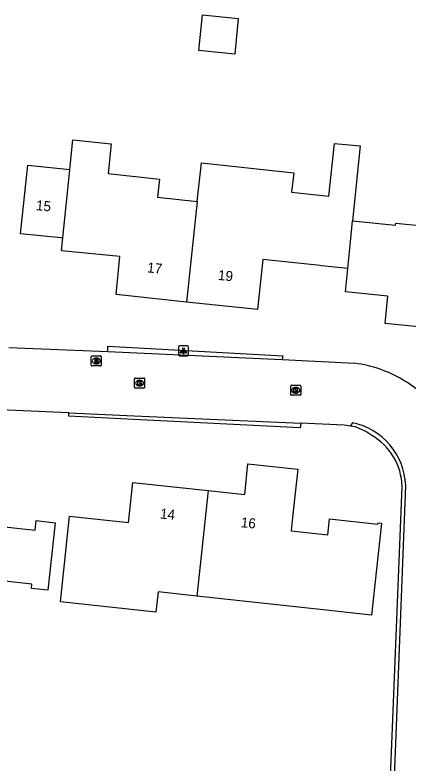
# Model space of a CAD drawing. Extents: x 162157 to 163165, y 378998 to 380775.
# Drawn here: x 162414.1 to 162453.3, y 380441.3 to 380515.7 of the extents above; entities that cross this region are included whole.
import ezdxf

# ---------------------------------------------------------------- set-up
doc = ezdxf.new("R2010")
doc.units = 0
for name, color, linetype in [('IMGEO_Brandkraan', 7, 'Continuous'), ('IMGEO_Groenvoorziening', 7, 'Continuous'), ('IMGEO_Kolk', 7, 'Continuous'), ('IMGEO_Lichtpunt', 7, 'Continuous'), ('IMGEO_Pand', 7, 'Continuous'), ('IMGEO_Pand_nummerreeks', 7, 'Continuous'), ('IMGEO_Rijbaan_lokaal_open', 7, 'Continuous')]:
    doc.layers.add(name, color=color, linetype=linetype)

msp = doc.modelspace()

# ---------------------------------------------------------------- linework, layer by layer
at = {"layer": 'IMGEO_Brandkraan'}
for p, q in [((162421.742, 380480.891), (162421.742, 380481.743)), ((162421.817, 380481.817), (162422.669, 380481.817)), ((162422.743, 380481.743), (162422.743, 380480.891)), ((162422.253, 380481.037), (162422.228, 380481.037)), ((162422.23, 380481.597), (162422.255, 380481.597)), ((162422.669, 380480.817), (162421.817, 380480.817))]:
    msp.add_line(p, q, dxfattribs=at)
for points in [[(162421.742, 380480.891), (162421.742, 380481.743)], [(162421.817, 380481.817), (162422.669, 380481.817)], [(162422.743, 380481.743), (162422.743, 380480.891)], [(162422.09, 380481.517), (162422.09, 380481.117), (162422.303, 380481.117)], [(162422.321, 380481.517), (162422.09, 380481.517)], [(162422.269, 380481.436), (162422.215, 380481.436), (162422.215, 380481.36)], [(162422.215, 380481.36), (162422.268, 380481.36)], [(162422.277, 380481.284), (162422.215, 380481.284), (162422.215, 380481.203)], [(162422.215, 380481.203), (162422.277, 380481.203)], [(162422.669, 380480.817), (162421.817, 380480.817)]]:
    msp.add_lwpolyline(points, dxfattribs=at)
for centre, radius, start, end in [((162421.819, 380481.741), 0.0765, 91.55205, 178.44795), ((162421.819, 380481.741), 0.0765, 91.55205, 178.44795), ((162422.667, 380481.741), 0.0765, 1.55205, 88.44795), ((162422.667, 380481.741), 0.0765, 1.55205, 88.44795), ((162421.819, 380480.893), 0.0765, 181.55205, 268.44795), ((162421.819, 380480.893), 0.0765, 181.55205, 268.44795), ((162422.27, 380481.398), 0.0379, 267.82845, 90.93552), ((162422.278, 380481.243), 0.0404, 269.87594, 90.50774), ((162422.309, 380481.368), 0.251, 268.66757, 293.53466), ((162422.325, 380481.372), 0.145, 59.4692, 91.53667), ((162422.35, 380481.419), 0.0922, 285.51372, 58.15012), ((162422.355, 380481.227), 0.105, 301.31148, 78.98903), ((162422.667, 380480.893), 0.0765, 271.55205, 358.44795), ((162422.667, 380480.893), 0.0765, 271.55205, 358.44795)]:
    msp.add_arc(centre, radius, start, end, dxfattribs=at)
for centre, major_axis, ratio, start_param, end_param in [((162422.229, 380481.317), (-0.387, 0.002), 0.722429, 4.712389, 7.853982), ((162422.254, 380481.317), (-0.39, 0.002), 0.717154, 1.570796, 4.712389)]:
    msp.add_ellipse(centre, major_axis=major_axis, ratio=ratio, start_param=start_param, end_param=end_param, dxfattribs=at)
at = {"layer": 'IMGEO_Groenvoorziening'}
for points in [[(162423.383, 380482.272), (162423.396, 380482.794), (162440.81, 380481.82), (162440.766, 380481.466)], [(162442.61, 380475.123), (162442.562, 380474.676), (162425.982, 380475.505), (162419.514, 380475.829), (162419.523, 380476.156)]]:
    msp.add_lwpolyline(points, dxfattribs=at)
at = {"layer": 'IMGEO_Kolk'}
for p, q in [((162426.061, 380478.688), (162426.061, 380479.54)), ((162426.136, 380479.614), (162426.988, 380479.614)), ((162426.549, 380479.394), (162426.574, 380479.394)), ((162427.062, 380479.54), (162427.062, 380478.688)), ((162426.572, 380478.834), (162426.547, 380478.834)), ((162441.613, 380477.974), (162441.613, 380478.826)), ((162441.688, 380478.9), (162442.54, 380478.9)), ((162442.101, 380478.68), (162442.126, 380478.68)), ((162442.614, 380478.826), (162442.614, 380477.974)), ((162426.988, 380478.614), (162426.136, 380478.614)), ((162442.54, 380477.9), (162441.688, 380477.9)), ((162442.124, 380478.12), (162442.099, 380478.12))]:
    msp.add_line(p, q, dxfattribs=at)
for points in [[(162426.061, 380478.688), (162426.061, 380479.54)], [(162426.136, 380479.614), (162426.988, 380479.614)], [(162427.062, 380479.54), (162427.062, 380478.688)], [(162426.382, 380479.314), (162426.505, 380479.314), (162426.505, 380479.163), (162426.635, 380479.314), (162426.799, 380479.314), (162426.653, 380479.163), (162426.806, 380478.914), (162426.654, 380478.914), (162426.569, 380479.078), (162426.505, 380479.011), (162426.505, 380478.914), (162426.382, 380478.914), (162426.382, 380479.314)], [(162441.613, 380477.974), (162441.613, 380478.826)], [(162441.688, 380478.9), (162442.54, 380478.9)], [(162442.614, 380478.826), (162442.614, 380477.974)], [(162426.988, 380478.614), (162426.136, 380478.614)], [(162442.54, 380477.9), (162441.688, 380477.9)], [(162441.934, 380478.6), (162442.057, 380478.6), (162442.057, 380478.449), (162442.187, 380478.6), (162442.351, 380478.6), (162442.205, 380478.449), (162442.358, 380478.2), (162442.206, 380478.2), (162442.121, 380478.364), (162442.057, 380478.297), (162442.057, 380478.2), (162441.934, 380478.2), (162441.934, 380478.6)]]:
    msp.add_lwpolyline(points, dxfattribs=at)
for centre, start, end in [((162426.138, 380479.538), 91.55205, 178.44795), ((162426.138, 380479.538), 91.55205, 178.44795), ((162426.986, 380479.538), 1.55205, 88.44795), ((162426.986, 380479.538), 1.55205, 88.44795), ((162426.138, 380478.69), 181.55205, 268.44795), ((162426.138, 380478.69), 181.55205, 268.44795), ((162426.986, 380478.69), 271.55205, 358.44795), ((162426.986, 380478.69), 271.55205, 358.44795), ((162441.69, 380478.824), 91.55205, 178.44795), ((162441.69, 380478.824), 91.55205, 178.44795), ((162442.538, 380478.824), 1.55205, 88.44795), ((162442.538, 380478.824), 1.55205, 88.44795), ((162441.69, 380477.976), 181.55205, 268.44795), ((162441.69, 380477.976), 181.55205, 268.44795), ((162442.538, 380477.976), 271.55205, 358.44795), ((162442.538, 380477.976), 271.55205, 358.44795)]:
    msp.add_arc(centre, 0.0765, start, end, dxfattribs=at)
for centre, major_axis, ratio, start_param, end_param in [((162426.548, 380479.114), (-0.387, 0.002), 0.722429, 4.712389, 7.853982), ((162426.573, 380479.114), (-0.39, 0.002), 0.717154, 1.570796, 4.712389), ((162442.1, 380478.4), (-0.387, 0.002), 0.722429, 4.712389, 7.853982), ((162442.125, 380478.4), (-0.39, 0.002), 0.717154, 1.570796, 4.712389)]:
    msp.add_ellipse(centre, major_axis=major_axis, ratio=ratio, start_param=start_param, end_param=end_param, dxfattribs=at)
at = {"layer": 'IMGEO_Lichtpunt'}
for p, q in [((162430.425, 380482.726), (162430.425, 380481.919)), ((162430.425, 380482.726), (162430.425, 380481.919)), ((162431.327, 380482.821), (162430.519, 380482.821)), ((162431.327, 380482.821), (162430.519, 380482.821)), ((162431.421, 380481.919), (162431.421, 380482.726)), ((162431.421, 380481.919), (162431.421, 380482.726)), ((162430.519, 380481.825), (162431.327, 380481.825)), ((162430.519, 380481.825), (162431.327, 380481.825))]:
    msp.add_line(p, q, dxfattribs=at)
for points in [[(162430.799, 380482.39), (162430.838, 380482.362), (162430.65, 380482.1), (162430.612, 380482.127), (162430.799, 380482.39)], [(162431.011, 380482.362), (162431.049, 380482.389), (162431.236, 380482.127), (162431.197, 380482.099), (162431.011, 380482.362)], [(162430.901, 380482.342), (162430.948, 380482.342), (162430.948, 380482.02), (162430.901, 380482.02), (162430.901, 380482.342)]]:
    msp.add_lwpolyline(points, dxfattribs=at)
msp.add_circle((162430.924, 380482.524), 0.0994, dxfattribs=at)
for centre, start, end in [((162430.519, 380482.726), 90, 180), ((162430.519, 380482.726), 90, 180), ((162431.327, 380482.726), 0, 90), ((162431.327, 380482.726), 0, 90), ((162430.519, 380481.919), 180, 270), ((162430.519, 380481.919), 180, 270), ((162431.327, 380481.919), 270, 0), ((162431.327, 380481.919), 270, 360)]:
    msp.add_arc(centre, 0.0946, start, end, dxfattribs=at)
at = {"layer": 'IMGEO_Pand'}
for points in [[(162432.811, 380515.745), (162436.392, 380515.383), (162436.034, 380511.845), (162432.453, 380512.207), (162432.811, 380515.745)], [(162419.612, 380500.355), (162419.914, 380503.317), (162423.738, 380502.927), (162423.435, 380499.955), (162428.544, 380499.42), (162428.352, 380497.615), (162432.307, 380497.194)], [(162432.307, 380497.194), (162432.721, 380501.038), (162441.905, 380500.048), (162441.696, 380498.106), (162445.413, 380497.71), (162445.972, 380502.956), (162448.516, 380502.739), (162447.771, 380495.249)], [(162418.919, 380493.557), (162418.745, 380493.574), (162414.713, 380493.965), (162415.442, 380500.792), (162419.612, 380500.355)], [(162418.919, 380493.557), (162419.576, 380500), (162419.612, 380500.355)], [(162447.771, 380495.249), (162452.049, 380494.824), (162452.069, 380495.024), (162454.768, 380494.756), (162455.131, 380498.416), (162456.407, 380498.289), (162461.382, 380497.795), (162460.028, 380484.16), (162451.01, 380485.055), (162451.28, 380487.775), (162447.07, 380488.193), (162447.301, 380490.517)], [(162432.307, 380497.194), (162431.228, 380487.184)], [(162447.301, 380490.517), (162447.564, 380493.169), (162447.771, 380495.249)], [(162431.228, 380487.184), (162424.214, 380487.931), (162424.579, 380491.706), (162418.788, 380492.267), (162418.919, 380493.557)], [(162447.301, 380490.517), (162444.677, 380490.796), (162444.544, 380490.81), (162438.846, 380491.417), (162438.315, 380486.43), (162431.228, 380487.184)], [(162404.725, 380472.169), (162411.795, 380471.39), (162411.566, 380469.306), (162411.307, 380466.957), (162413.019, 380466.768), (162412.808, 380464.85), (162416.146, 380464.482), (162416.25, 380465.429), (162416.532, 380465.398), (162418.164, 380465.218), (162417.424, 380458.495), (162415.792, 380458.675), (162415.839, 380459.103), (162412.22, 380459.501), (162412.196, 380459.282), (162407.194, 380459.833), (162407.517, 380462.765), (162403.714, 380463.184)], [(162433.39, 380468.435), (162437.024, 380468.044), (162437.349, 380471.07), (162442.308, 380470.537), (162441.828, 380466.072), (162441.649, 380464.401), (162445.298, 380464.009), (162445.469, 380465.6), (162450.301, 380465.08), (162450.314, 380465.199), (162450.652, 380465.163), (162449.669, 380456.016), (162444.844, 380456.57), (162432.244, 380457.925)], [(162432.244, 380457.925), (162428.408, 380458.337), (162428.191, 380456.314), (162418.673, 380457.338), (162419.59, 380465.862), (162425.461, 380465.231), (162425.558, 380466.134), (162425.892, 380469.241), (162433.39, 380468.435)], [(162433.39, 380468.435), (162432.244, 380457.925)]]:
    msp.add_lwpolyline(points, dxfattribs=at)
at = {"layer": 'IMGEO_Rijbaan_lokaal_open'}
for points in [[(162413.537, 380482.662), (162423.383, 380482.272)], [(162423.383, 380482.272), (162440.766, 380481.466)], [(162440.766, 380481.466), (162447.984, 380481.087)], [(162419.523, 380476.156), (162402.779, 380476.875), (162390.293, 380477.488), (162369.755, 380478.546), (162350.248, 380479.858)], [(162419.523, 380476.156), (162426.022, 380475.865), (162442.61, 380475.123)], [(162447.521, 380474.842), (162446.93, 380474.943), (162442.61, 380475.123)], [(162447.752, 380475.165), (162447.521, 380474.842)], [(162449.674, 380473.9), (162449.092, 380474.308), (162448.077, 380474.748), (162447.521, 380474.842)], [(162450.992, 380415.077), (162450.558, 380415.103), (162452.698, 380468.838)], [(162450.992, 380415.077), (162453.059, 380468.939)]]:
    msp.add_lwpolyline(points, dxfattribs=at)
for centre, radius, start, end in [((162446.339, 380468.509), 12.685, 70.77899, 82.54826), ((162446.283, 380468.357), 12.847, 49.08916, 70.76503), ((162446.446, 380468.677), 6.618, 2.26695, 78.62114), ((162446.718, 380468.7), 5.981, 1.32254, 60.385)]:
    msp.add_arc(centre, radius, start, end, dxfattribs=at)

# ---------------------------------------------------------------- texts
at = {"layer": 'IMGEO_Pand_nummerreeks'}
for s, rotation, p in [('15', 354.4595, (162416.204, 380496.332)), ('17', 353.92665, (162427.274, 380490.139)), ('19', 353.92665, (162434.325, 380489.389)), ('14', 353.86269, (162428.56, 380465.655)), ('16', 353.86362, (162436.605, 380464.789))]:
    msp.add_text(s, height=1, rotation=rotation, dxfattribs=at).set_placement(p)

doc.saveas('drawing.dxf')
